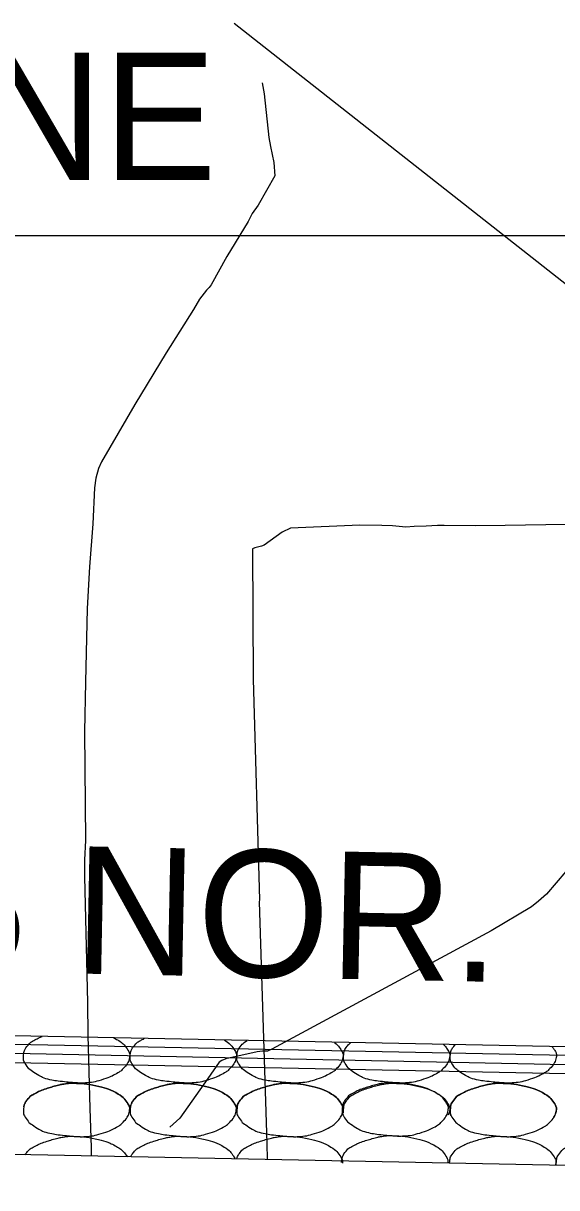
# Model space of a CAD drawing. Extents: x 1671357 to 13005564, y 567358 to 14261451.
# Drawn here: x 12758480.28 to 12758482.289, y 14259875.743 to 14259880.134 of the extents above; entities that cross this region are included whole.
import ezdxf

# ---------------------------------------------------------------- set-up
doc = ezdxf.new("R2010")
doc.units = 0
for name, color, linetype in [('32', 7, 'Continuous'), ('40', 7, 'Continuous'), ('43', 7, 'Continuous'), ('Default', 7, 'Continuous')]:
    doc.layers.add(name, color=color, linetype=linetype)

msp = doc.modelspace()

# ---------------------------------------------------------------- linework, layer by layer
at = {"layer": '32'}
for points in [[(12758482.5544, 14259878.2485), (12758482.0949, 14259878.241), (12758481.9843, 14259878.2399), (12758481.8651, 14259878.2401), (12758481.8403, 14259878.2407), (12758481.7981, 14259878.2376), (12758481.7522, 14259878.2365), (12758481.7205, 14259878.2347), (12758481.6712, 14259878.2395), (12758481.6306, 14259878.2405), (12758481.5477, 14259878.2421), (12758481.287, 14259878.2308), (12758481.2547, 14259878.2151), (12758481.1874, 14259878.1669), (12758481.1776, 14259878.163), (12758481.1519, 14259878.1565), (12758481.1429, 14259878.1523), (12758481.1462, 14259877.6613)], [(12758481.1462, 14259877.6613), (12758481.1694, 14259876.8286), (12758481.1685, 14259876.8221), (12758481.1972, 14259875.9101)], [(12758481.1972, 14259875.9101), (12758481.1988, 14259875.8496)]]:
    msp.add_lwpolyline(points, dxfattribs=at)
at = {"layer": '40'}
msp.add_lwpolyline([(12758481.0738, 14259880.1343), (12758483.2312, 14259878.4361), (12758483.3179, 14259878.3692), (12758483.4112, 14259878.2949), (12758483.453, 14259878.2537), (12758483.4779, 14259878.2283), (12758483.5038, 14259878.1932), (12758483.5231, 14259878.1671), (12758483.5458, 14259878.1301), (12758483.5636, 14259878.0984), (12758483.5945, 14259878.0449), (12758483.6539, 14259877.9216), (12758483.754, 14259877.7121)], dxfattribs=at)
at = {"layer": '43'}
for points in [[(12758481.1798, 14259879.9102), (12758481.1878, 14259879.8683), (12758481.205, 14259879.7036)], [(12758481.205, 14259879.7036), (12758481.2105, 14259879.6693), (12758481.2236, 14259879.6095), (12758481.227, 14259879.559), (12758481.1648, 14259879.4488), (12758481.1425, 14259879.4175), (12758481.1272, 14259879.3863), (12758481.0468, 14259879.2553), (12758480.9875, 14259879.1486), (12758480.9805, 14259879.138), (12758480.9695, 14259879.1276), (12758480.9433, 14259879.0945), (12758480.9209, 14259879.0552), (12758480.818, 14259878.8917), (12758480.7005, 14259878.6974), (12758480.5737, 14259878.4804), (12758480.5628, 14259878.4549), (12758480.5534, 14259878.4193), (12758480.5484, 14259878.3822), (12758480.5413, 14259878.2467), (12758480.5291, 14259878.0853), (12758480.5201, 14259877.9275), (12758480.5141, 14259877.6494)], [(12758482.9285, 14259877.6972), (12758482.7956, 14259877.5016), (12758482.6437, 14259877.2949), (12758482.5939, 14259877.2374), (12758482.5013, 14259877.1263), (12758482.4084, 14259877.0214), (12758482.3238, 14259876.9359), (12758482.2506, 14259876.8504), (12758482.2213, 14259876.8234), (12758482.195, 14259876.8029), (12758482.0419, 14259876.7115), (12758481.2159, 14259876.2653), (12758481.2003, 14259876.2589), (12758481.1811, 14259876.2587), (12758481.1614, 14259876.2562), (12758481.0429, 14259876.2292), (12758481.0279, 14259876.2231), (12758481.0177, 14259876.2174), (12758480.9755, 14259876.155), (12758480.8689, 14259876.0062), (12758480.8314, 14259875.9716)], [(12758480.5141, 14259877.6494), (12758480.5103, 14259877.4635), (12758480.5139, 14259877.053), (12758480.5108, 14259876.9802), (12758480.5103, 14259876.9174), (12758480.5217, 14259876.4412), (12758480.5227, 14259876.3189), (12758480.5307, 14259876.0421), (12758480.535, 14259875.8948)], [(12758480.535, 14259875.8948), (12758480.5357, 14259875.8629)]]:
    msp.add_lwpolyline(points, dxfattribs=at)
at = {"layer": 'Default'}
for p, q in [((12758483.4576, 14259879.3323), (12758475.4569, 14259879.3323)), ((12758485.0559, 14259876.2193), (12758475.4569, 14259876.412)), ((12758483.4576, 14259876.2196), (12758475.4563, 14259876.3802)), ((12758483.4576, 14259876.1499), (12758475.4549, 14259876.3106)), ((12758483.4576, 14259876.1847), (12758475.4556, 14259876.3453)), ((12758486.4845, 14259875.7435), (12758475.4459, 14259875.9651))]:
    msp.add_line(p, q, dxfattribs=at)
for points in [[(12758480.6195, 14259876.3083), (12758480.6238, 14259876.3063), (12758480.6281, 14259876.3041), (12758480.6502, 14259876.2923), (12758480.6623, 14259876.2794), (12758480.6792, 14259876.2542), (12758480.6819, 14259876.2454), (12758480.6778, 14259876.2227), (12758480.67, 14259876.2078), (12758480.6506, 14259876.1862), (12758480.6432, 14259876.1805), (12758480.618, 14259876.1662), (12758480.6021, 14259876.1585), (12758480.5618, 14259876.1458), (12758480.5391, 14259876.14), (12758480.504, 14259876.1378), (12758480.4922, 14259876.1378), (12758480.4628, 14259876.1397), (12758480.4453, 14259876.1414), (12758480.4083, 14259876.1455), (12758480.3892, 14259876.1485), (12758480.3544, 14259876.1566), (12758480.3409, 14259876.165), (12758480.311, 14259876.1837), (12758480.2981, 14259876.1934), (12758480.2811, 14259876.2194), (12758480.2799, 14259876.2288), (12758480.2812, 14259876.2507), (12758480.2839, 14259876.2638), (12758480.3027, 14259876.2887), (12758480.313, 14259876.2954), (12758480.3337, 14259876.3062), (12758480.3419, 14259876.3103), (12758480.3506, 14259876.3137)], [(12758481.0377, 14259876.2999), (12758481.0537, 14259876.2906), (12758481.065, 14259876.2783), (12758481.0811, 14259876.2542), (12758481.0838, 14259876.2454), (12758481.0797, 14259876.2227), (12758481.0719, 14259876.2078), (12758481.0525, 14259876.1862), (12758481.0451, 14259876.1805), (12758481.0199, 14259876.1662), (12758481.004, 14259876.1585), (12758480.9637, 14259876.1458), (12758480.941, 14259876.14), (12758480.9059, 14259876.1378), (12758480.8941, 14259876.1378), (12758480.8648, 14259876.1397), (12758480.8472, 14259876.1414), (12758480.8102, 14259876.1455), (12758480.7911, 14259876.1485), (12758480.7563, 14259876.1566), (12758480.7428, 14259876.165), (12758480.7129, 14259876.1837), (12758480.7, 14259876.1934), (12758480.683, 14259876.2194), (12758480.6819, 14259876.2288), (12758480.6831, 14259876.2507), (12758480.6859, 14259876.2638), (12758480.7046, 14259876.2887), (12758480.7149, 14259876.2954), (12758480.7299, 14259876.3032), (12758480.7327, 14259876.3046), (12758480.7354, 14259876.306)], [(12758481.4518, 14259876.2916), (12758481.4618, 14259876.2836), (12758481.4699, 14259876.2738), (12758481.483, 14259876.2542), (12758481.4857, 14259876.2454), (12758481.4817, 14259876.2227), (12758481.4738, 14259876.2078), (12758481.4545, 14259876.1862), (12758481.4471, 14259876.1805), (12758481.4218, 14259876.1662), (12758481.4059, 14259876.1585), (12758481.3656, 14259876.1458), (12758481.3429, 14259876.14), (12758481.3078, 14259876.1378), (12758481.296, 14259876.1378), (12758481.2667, 14259876.1397), (12758481.2491, 14259876.1414), (12758481.2122, 14259876.1455), (12758481.193, 14259876.1485), (12758481.1582, 14259876.1566), (12758481.1447, 14259876.165), (12758481.1148, 14259876.1837), (12758481.1019, 14259876.1934), (12758481.085, 14259876.2194), (12758481.0838, 14259876.2288), (12758481.0851, 14259876.2507), (12758481.0878, 14259876.2638), (12758481.1048, 14259876.2864), (12758481.1131, 14259876.2927), (12758481.1226, 14259876.2982)], [(12758481.8628, 14259876.2834), (12758481.8689, 14259876.2771), (12758481.8744, 14259876.27), (12758481.885, 14259876.2542), (12758481.8877, 14259876.2454), (12758481.8836, 14259876.2227), (12758481.8758, 14259876.2078), (12758481.8564, 14259876.1862), (12758481.849, 14259876.1805), (12758481.8238, 14259876.1662), (12758481.8079, 14259876.1585), (12758481.7676, 14259876.1458), (12758481.7449, 14259876.14), (12758481.7098, 14259876.1378), (12758481.698, 14259876.1378), (12758481.6687, 14259876.1397), (12758481.6511, 14259876.1414), (12758481.6141, 14259876.1455), (12758481.595, 14259876.1485), (12758481.5602, 14259876.1566), (12758481.5467, 14259876.165), (12758481.5168, 14259876.1837), (12758481.5039, 14259876.1934), (12758481.4869, 14259876.2194), (12758481.4857, 14259876.2288), (12758481.487, 14259876.2507), (12758481.4897, 14259876.2638), (12758481.5034, 14259876.282), (12758481.508, 14259876.2865), (12758481.5129, 14259876.2904)], [(12758482.272, 14259876.2752), (12758482.2754, 14259876.271), (12758482.2786, 14259876.2666), (12758482.2869, 14259876.2542), (12758482.2896, 14259876.2454), (12758482.2855, 14259876.2227), (12758482.2777, 14259876.2078), (12758482.2583, 14259876.1862), (12758482.2509, 14259876.1805), (12758482.2257, 14259876.1662), (12758482.2098, 14259876.1585), (12758482.1695, 14259876.1458), (12758482.1468, 14259876.14), (12758482.1117, 14259876.1378), (12758482.0999, 14259876.1378), (12758482.0706, 14259876.1397), (12758482.053, 14259876.1414), (12758482.016, 14259876.1455), (12758481.9969, 14259876.1485), (12758481.9621, 14259876.1566), (12758481.9486, 14259876.165), (12758481.9187, 14259876.1837), (12758481.9058, 14259876.1934), (12758481.8888, 14259876.2194), (12758481.8877, 14259876.2288), (12758481.8889, 14259876.2507), (12758481.8917, 14259876.2638), (12758481.9027, 14259876.2785), (12758481.9045, 14259876.2806), (12758481.9063, 14259876.2825)], [(12758480.4805, 14259876.1365), (12758480.5039, 14259876.1368), (12758480.5274, 14259876.1333), (12758480.5795, 14259876.1227), (12758480.6059, 14259876.1139), (12758480.6502, 14259876.0902), (12758480.6623, 14259876.0773), (12758480.6792, 14259876.0521), (12758480.6819, 14259876.0434), (12758480.6778, 14259876.0207), (12758480.67, 14259876.0057), (12758480.6506, 14259875.9841), (12758480.6432, 14259875.9785), (12758480.618, 14259875.9641), (12758480.6021, 14259875.9564), (12758480.5618, 14259875.9437), (12758480.5391, 14259875.9379), (12758480.504, 14259875.9358), (12758480.4922, 14259875.9357), (12758480.4628, 14259875.9377), (12758480.4453, 14259875.9394), (12758480.4083, 14259875.9434), (12758480.3892, 14259875.9465), (12758480.3544, 14259875.9545), (12758480.3409, 14259875.9629), (12758480.311, 14259875.9816), (12758480.2981, 14259875.9913), (12758480.2811, 14259876.0173), (12758480.2799, 14259876.0267), (12758480.2812, 14259876.0487), (12758480.2839, 14259876.0617), (12758480.3027, 14259876.0866), (12758480.313, 14259876.0933), (12758480.3358, 14259876.1052), (12758480.3461, 14259876.1103), (12758480.3732, 14259876.1195), (12758480.389, 14259876.1243), (12758480.4153, 14259876.1311), (12758480.4254, 14259876.1333), (12758480.4505, 14259876.1372), (12758480.4656, 14259876.1378), (12758480.4805, 14259876.1365)], [(12758480.282, 14259876.0486), (12758480.2837, 14259876.0573), (12758480.287, 14259876.0658), (12758480.3027, 14259876.0866), (12758480.313, 14259876.0933), (12758480.3358, 14259876.1052), (12758480.3461, 14259876.1103), (12758480.3732, 14259876.1195), (12758480.389, 14259876.1243), (12758480.4153, 14259876.1311), (12758480.4254, 14259876.1333), (12758480.4505, 14259876.1372), (12758480.4656, 14259876.1378), (12758480.4805, 14259876.1365)], [(12758480.4805, 14259876.1365), (12758480.5039, 14259876.1368), (12758480.5274, 14259876.1333), (12758480.5795, 14259876.1227), (12758480.6059, 14259876.1139), (12758480.6502, 14259876.0902), (12758480.6623, 14259876.0773), (12758480.6781, 14259876.0537), (12758480.6806, 14259876.047), (12758480.6808, 14259876.0406)], [(12758480.8824, 14259876.1365), (12758480.9058, 14259876.1368), (12758480.9294, 14259876.1333), (12758480.9815, 14259876.1227), (12758481.0079, 14259876.1139), (12758481.0521, 14259876.0902), (12758481.0643, 14259876.0773), (12758481.0811, 14259876.0521), (12758481.0838, 14259876.0434), (12758481.0797, 14259876.0207), (12758481.0719, 14259876.0057), (12758481.0525, 14259875.9841), (12758481.0451, 14259875.9785), (12758481.0199, 14259875.9641), (12758481.004, 14259875.9564), (12758480.9637, 14259875.9437), (12758480.941, 14259875.9379), (12758480.9059, 14259875.9358), (12758480.8941, 14259875.9357), (12758480.8648, 14259875.9377), (12758480.8472, 14259875.9394), (12758480.8102, 14259875.9434), (12758480.7911, 14259875.9465), (12758480.7563, 14259875.9545), (12758480.7428, 14259875.9629), (12758480.7129, 14259875.9816), (12758480.7, 14259875.9913), (12758480.683, 14259876.0173), (12758480.6819, 14259876.0267), (12758480.6831, 14259876.0487), (12758480.6859, 14259876.0617), (12758480.7046, 14259876.0866), (12758480.7149, 14259876.0933), (12758480.7377, 14259876.1052), (12758480.7481, 14259876.1103), (12758480.7751, 14259876.1195), (12758480.791, 14259876.1243), (12758480.8173, 14259876.1311), (12758480.8273, 14259876.1333), (12758480.8524, 14259876.1372), (12758480.8676, 14259876.1378), (12758480.8824, 14259876.1365)], [(12758480.6828, 14259876.0406), (12758480.6839, 14259876.0519), (12758480.687, 14259876.0633), (12758480.7046, 14259876.0866), (12758480.7149, 14259876.0933), (12758480.7377, 14259876.1052), (12758480.7481, 14259876.1103), (12758480.7751, 14259876.1195), (12758480.791, 14259876.1243), (12758480.8173, 14259876.1311), (12758480.8273, 14259876.1333), (12758480.8524, 14259876.1372), (12758480.8676, 14259876.1378), (12758480.8824, 14259876.1365)], [(12758480.8824, 14259876.1365), (12758480.9058, 14259876.1368), (12758480.9294, 14259876.1333), (12758480.9815, 14259876.1227), (12758481.0079, 14259876.1139), (12758481.0521, 14259876.0902), (12758481.0643, 14259876.0773), (12758481.0811, 14259876.0521), (12758481.0838, 14259876.0434), (12758481.0822, 14259876.0347), (12758481.082, 14259876.0336), (12758481.0818, 14259876.0326)], [(12758481.0842, 14259876.0325), (12758481.0842, 14259876.0336), (12758481.0843, 14259876.0346), (12758481.0851, 14259876.0487), (12758481.0878, 14259876.0617), (12758481.1066, 14259876.0866), (12758481.1168, 14259876.0933), (12758481.1397, 14259876.1052), (12758481.15, 14259876.1103), (12758481.177, 14259876.1195), (12758481.1929, 14259876.1243), (12758481.2192, 14259876.1311), (12758481.2293, 14259876.1333), (12758481.2544, 14259876.1372), (12758481.2695, 14259876.1378), (12758481.2843, 14259876.1365)], [(12758481.2843, 14259876.1365), (12758481.3078, 14259876.1368), (12758481.3313, 14259876.1333), (12758481.3834, 14259876.1227), (12758481.4098, 14259876.1139), (12758481.4541, 14259876.0902), (12758481.4662, 14259876.0773), (12758481.483, 14259876.0521), (12758481.4857, 14259876.0434), (12758481.4817, 14259876.0207), (12758481.4738, 14259876.0057), (12758481.4545, 14259875.9841), (12758481.4471, 14259875.9785), (12758481.4218, 14259875.9641), (12758481.4059, 14259875.9564), (12758481.3656, 14259875.9437), (12758481.3429, 14259875.9379), (12758481.3078, 14259875.9358), (12758481.296, 14259875.9357), (12758481.2667, 14259875.9377), (12758481.2491, 14259875.9394), (12758481.2122, 14259875.9434), (12758481.193, 14259875.9465), (12758481.1582, 14259875.9545), (12758481.1447, 14259875.9629), (12758481.1148, 14259875.9816), (12758481.1019, 14259875.9913), (12758481.085, 14259876.0173), (12758481.0838, 14259876.0267), (12758481.0851, 14259876.0487), (12758481.0878, 14259876.0617), (12758481.1066, 14259876.0866), (12758481.1168, 14259876.0933), (12758481.1397, 14259876.1052), (12758481.15, 14259876.1103), (12758481.177, 14259876.1195), (12758481.1929, 14259876.1243), (12758481.2192, 14259876.1311), (12758481.2293, 14259876.1333), (12758481.2544, 14259876.1372), (12758481.2695, 14259876.1378), (12758481.2843, 14259876.1365)], [(12758481.2843, 14259876.1365), (12758481.3078, 14259876.1368), (12758481.3313, 14259876.1333), (12758481.3834, 14259876.1227), (12758481.4098, 14259876.1139), (12758481.4541, 14259876.0902), (12758481.4662, 14259876.0773), (12758481.483, 14259876.0521), (12758481.4857, 14259876.0434), (12758481.4837, 14259876.032), (12758481.4827, 14259876.0282), (12758481.4814, 14259876.0245)], [(12758481.681, 14259876.1389), (12758481.7045, 14259876.1392), (12758481.728, 14259876.1357), (12758481.7801, 14259876.1251), (12758481.8065, 14259876.1164), (12758481.8508, 14259876.0926), (12758481.8629, 14259876.0798), (12758481.8797, 14259876.0545), (12758481.8824, 14259876.0458), (12758481.8783, 14259876.0231), (12758481.8705, 14259876.0082), (12758481.8512, 14259875.9865), (12758481.8437, 14259875.9809), (12758481.8185, 14259875.9665), (12758481.8026, 14259875.9589), (12758481.7623, 14259875.9461), (12758481.7396, 14259875.9404), (12758481.7045, 14259875.9382), (12758481.6927, 14259875.9381), (12758481.6634, 14259875.9401), (12758481.6458, 14259875.9418), (12758481.6088, 14259875.9458), (12758481.5897, 14259875.9489), (12758481.5549, 14259875.9569), (12758481.5414, 14259875.9653), (12758481.5115, 14259875.9841), (12758481.4986, 14259875.9938), (12758481.4817, 14259876.0197), (12758481.4805, 14259876.0292), (12758481.4818, 14259876.0511), (12758481.4845, 14259876.0642), (12758481.5033, 14259876.089), (12758481.5135, 14259876.0957), (12758481.5363, 14259876.1076), (12758481.5467, 14259876.1128), (12758481.5737, 14259876.1219), (12758481.5896, 14259876.1267), (12758481.6159, 14259876.1336), (12758481.626, 14259876.1357), (12758481.651, 14259876.1396), (12758481.6662, 14259876.1402), (12758481.681, 14259876.1389)], [(12758481.4867, 14259876.0244), (12758481.4861, 14259876.0282), (12758481.486, 14259876.032), (12758481.487, 14259876.0487), (12758481.4897, 14259876.0617), (12758481.5085, 14259876.0866), (12758481.5188, 14259876.0933), (12758481.5416, 14259876.1052), (12758481.5519, 14259876.1103), (12758481.579, 14259876.1195), (12758481.5948, 14259876.1243), (12758481.6211, 14259876.1311), (12758481.6312, 14259876.1333), (12758481.6563, 14259876.1372), (12758481.6714, 14259876.1378), (12758481.6863, 14259876.1365)], [(12758481.6863, 14259876.1365), (12758481.7097, 14259876.1368), (12758481.7332, 14259876.1333), (12758481.7853, 14259876.1227), (12758481.8117, 14259876.1139), (12758481.856, 14259876.0902), (12758481.8681, 14259876.0773), (12758481.885, 14259876.0521), (12758481.8877, 14259876.0434), (12758481.8851, 14259876.0292), (12758481.883, 14259876.0228), (12758481.8801, 14259876.0165)], [(12758481.8907, 14259876.0163), (12758481.8883, 14259876.0228), (12758481.8878, 14259876.0293), (12758481.8889, 14259876.0487), (12758481.8917, 14259876.0617), (12758481.9104, 14259876.0866), (12758481.9207, 14259876.0933), (12758481.9435, 14259876.1052), (12758481.9539, 14259876.1103), (12758481.9809, 14259876.1195), (12758481.9968, 14259876.1243), (12758482.0231, 14259876.1311), (12758482.0331, 14259876.1333), (12758482.0582, 14259876.1372), (12758482.0734, 14259876.1378), (12758482.0882, 14259876.1365)], [(12758482.0882, 14259876.1365), (12758482.1116, 14259876.1368), (12758482.1352, 14259876.1333), (12758482.1873, 14259876.1227), (12758482.2137, 14259876.1139), (12758482.2579, 14259876.0902), (12758482.2701, 14259876.0773), (12758482.2869, 14259876.0521), (12758482.2896, 14259876.0434), (12758482.2855, 14259876.0207), (12758482.2777, 14259876.0057), (12758482.2583, 14259875.9841), (12758482.2509, 14259875.9785), (12758482.2257, 14259875.9641), (12758482.2098, 14259875.9564), (12758482.1695, 14259875.9437), (12758482.1468, 14259875.9379), (12758482.1117, 14259875.9358), (12758482.0999, 14259875.9357), (12758482.0706, 14259875.9377), (12758482.053, 14259875.9394), (12758482.016, 14259875.9434), (12758481.9969, 14259875.9465), (12758481.9621, 14259875.9545), (12758481.9486, 14259875.9629), (12758481.9187, 14259875.9816), (12758481.9058, 14259875.9913), (12758481.8888, 14259876.0173), (12758481.8877, 14259876.0267), (12758481.8889, 14259876.0487), (12758481.8917, 14259876.0617), (12758481.9104, 14259876.0866), (12758481.9207, 14259876.0933), (12758481.9435, 14259876.1052), (12758481.9539, 14259876.1103), (12758481.9809, 14259876.1195), (12758481.9968, 14259876.1243), (12758482.0231, 14259876.1311), (12758482.0331, 14259876.1333), (12758482.0582, 14259876.1372), (12758482.0734, 14259876.1378), (12758482.0882, 14259876.1365)], [(12758482.0882, 14259876.1365), (12758482.1116, 14259876.1368), (12758482.1352, 14259876.1333), (12758482.1873, 14259876.1227), (12758482.2137, 14259876.1139), (12758482.2579, 14259876.0902), (12758482.2701, 14259876.0773), (12758482.2869, 14259876.0521), (12758482.2896, 14259876.0434), (12758482.2866, 14259876.0265), (12758482.283, 14259876.0173), (12758482.2777, 14259876.0086)], [(12758480.2867, 14259875.8679), (12758480.288, 14259875.87), (12758480.2893, 14259875.8721), (12758480.3004, 14259875.8867), (12758480.3106, 14259875.8934), (12758480.3335, 14259875.9053), (12758480.3438, 14259875.9105), (12758480.3708, 14259875.9196), (12758480.3867, 14259875.9244), (12758480.413, 14259875.9313), (12758480.4231, 14259875.9334), (12758480.4482, 14259875.9374), (12758480.4633, 14259875.9379), (12758480.4781, 14259875.9366)], [(12758480.4781, 14259875.9366), (12758480.5016, 14259875.937), (12758480.5251, 14259875.9334), (12758480.5772, 14259875.9228), (12758480.6036, 14259875.9141), (12758480.6479, 14259875.8903), (12758480.66, 14259875.8775), (12758480.6718, 14259875.8598)], [(12758480.6848, 14259875.8599), (12758480.6867, 14259875.8648), (12758480.6893, 14259875.8696), (12758480.7023, 14259875.8867), (12758480.7126, 14259875.8934), (12758480.7354, 14259875.9053), (12758480.7457, 14259875.9105), (12758480.7728, 14259875.9196), (12758480.7886, 14259875.9244), (12758480.8149, 14259875.9313), (12758480.825, 14259875.9334), (12758480.8501, 14259875.9374), (12758480.8652, 14259875.9379), (12758480.8801, 14259875.9366)], [(12758480.8801, 14259875.9366), (12758480.9035, 14259875.937), (12758480.927, 14259875.9334), (12758480.9791, 14259875.9228), (12758481.0055, 14259875.9141), (12758481.0498, 14259875.8903), (12758481.0619, 14259875.8775), (12758481.0754, 14259875.8573), (12758481.0768, 14259875.8547), (12758481.0779, 14259875.852)], [(12758481.0843, 14259875.8519), (12758481.0861, 14259875.8595), (12758481.0893, 14259875.867), (12758481.1042, 14259875.8867), (12758481.1145, 14259875.8934), (12758481.1373, 14259875.9053), (12758481.1477, 14259875.9105), (12758481.1747, 14259875.9196), (12758481.1906, 14259875.9244), (12758481.2169, 14259875.9313), (12758481.2269, 14259875.9334), (12758481.252, 14259875.9374), (12758481.2672, 14259875.9379), (12758481.282, 14259875.9366)], [(12758481.282, 14259875.9366), (12758481.3054, 14259875.937), (12758481.329, 14259875.9334), (12758481.3811, 14259875.9228), (12758481.4075, 14259875.9141), (12758481.4517, 14259875.8903), (12758481.4639, 14259875.8775), (12758481.4807, 14259875.8522), (12758481.4834, 14259875.8435), (12758481.482, 14259875.8358)], [(12758481.4787, 14259875.8383), (12758481.4794, 14259875.8512), (12758481.4822, 14259875.8643), (12758481.5009, 14259875.8892), (12758481.5112, 14259875.8959), (12758481.534, 14259875.9078), (12758481.5444, 14259875.9129), (12758481.5714, 14259875.922), (12758481.5873, 14259875.9268), (12758481.6136, 14259875.9337), (12758481.6236, 14259875.9359), (12758481.6487, 14259875.9398), (12758481.6639, 14259875.9403), (12758481.6787, 14259875.9391)], [(12758481.6787, 14259875.9391), (12758481.7021, 14259875.9394), (12758481.7257, 14259875.9359), (12758481.7778, 14259875.9252), (12758481.8041, 14259875.9165), (12758481.8484, 14259875.8928), (12758481.8606, 14259875.8799), (12758481.8774, 14259875.8547), (12758481.8801, 14259875.8459), (12758481.8786, 14259875.8375), (12758481.8784, 14259875.8367), (12758481.8783, 14259875.836)], [(12758481.8859, 14259875.8358), (12758481.8859, 14259875.8358), (12758481.8859, 14259875.8358), (12758481.8866, 14259875.8488), (12758481.8893, 14259875.8619), (12758481.9081, 14259875.8867), (12758481.9184, 14259875.8934), (12758481.9412, 14259875.9053), (12758481.9515, 14259875.9105), (12758481.9786, 14259875.9196), (12758481.9944, 14259875.9244), (12758482.0207, 14259875.9313), (12758482.0308, 14259875.9334), (12758482.0559, 14259875.9374), (12758482.071, 14259875.9379), (12758482.0859, 14259875.9366)], [(12758482.0859, 14259875.9366), (12758482.1093, 14259875.937), (12758482.1328, 14259875.9334), (12758482.1849, 14259875.9228), (12758482.2113, 14259875.9141), (12758482.2556, 14259875.8903), (12758482.2677, 14259875.8775), (12758482.2846, 14259875.8522), (12758482.2873, 14259875.8435), (12758482.2854, 14259875.8332), (12758482.2848, 14259875.8305), (12758482.284, 14259875.8278)], [(12758482.2879, 14259875.8277), (12758482.2876, 14259875.8305), (12758482.2876, 14259875.8332), (12758482.2885, 14259875.8488), (12758482.2913, 14259875.8619), (12758482.31, 14259875.8867), (12758482.3203, 14259875.8934), (12758482.3431, 14259875.9053), (12758482.3535, 14259875.9105), (12758482.3805, 14259875.9196), (12758482.3964, 14259875.9244), (12758482.4227, 14259875.9313), (12758482.4327, 14259875.9334), (12758482.4578, 14259875.9374), (12758482.473, 14259875.9379), (12758482.4878, 14259875.9366)]]:
    msp.add_open_spline(points, degree=3, dxfattribs=at)

# ---------------------------------------------------------------- texts
msp.add_text('10\'-0" LANE', height=0.480045, dxfattribs=at).set_placement((12758477.5173, 14259879.5429))
msp.add_text('0.025 NOR.', height=0.48005, rotation=358.85, dxfattribs=at).set_placement((12758478.6825, 14259876.5873))

doc.saveas('drawing.dxf')
